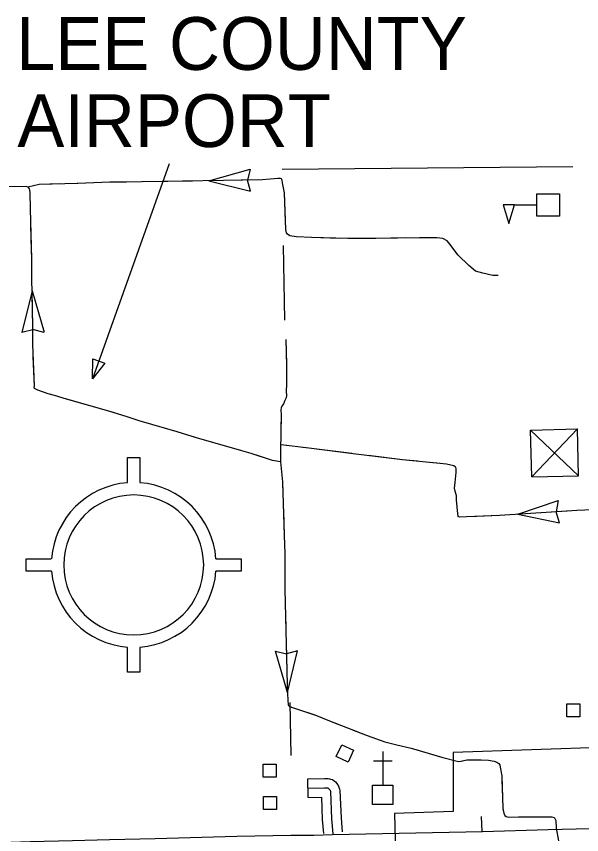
# Model space of a CAD drawing. Extents: x 1084508 to 1142749, y 1057638 to 1093403.
# Drawn here: x 1138976 to 1140397, y 1063169 to 1065226 of the extents above; entities that cross this region are included whole.
import ezdxf

# ---------------------------------------------------------------- set-up
doc = ezdxf.new("R2010")
doc.units = 0
for name, color, linetype in [('Level 15', 7, 'Continuous'), ('Level 31', 7, 'Continuous'), ('Level 33', 7, 'Continuous'), ('Level 43', 7, 'Continuous'), ('Level 45', 7, 'Continuous'), ('Level 5', 7, 'Continuous'), ('Level 56', 7, 'Continuous'), ('Level 57', 7, 'Continuous'), ('Level 6', 7, 'Continuous')]:
    doc.layers.add(name, color=color, linetype=linetype)

msp = doc.modelspace()

# ---------------------------------------------------------------- linework, layer by layer
at = {"layer": 'Level 15'}
msp.add_line((1139770.8, 1063169.4), (1140147.8, 1063177.4), dxfattribs=at)
for points in [[(1140147.8, 1063177.4), (1140313.1, 1063182.2), (1140524.4, 1063187)], [(1138825.2, 1063141.7), (1138962, 1063150.2), (1139011.1, 1063152.3), (1139117.2, 1063154.4), (1139210.3, 1063156.9), (1139325.2, 1063159.5), (1139530.1, 1063165.9), (1139666.6, 1063167.9), (1139723.9, 1063168), (1139770.8, 1063169.4)]]:
    msp.add_lwpolyline(points, dxfattribs=at)
at = {"layer": 'Level 31'}
msp.add_line((1139709.5, 1063262.9), (1139708.9, 1063310), dxfattribs=at)
for points in [[(1139708.9, 1063310), (1139750.7, 1063310.6), (1139759.9, 1063310.6), (1139763.8, 1063309.9), (1139766, 1063309.2), (1139770.8, 1063307.6), (1139775.5, 1063304.3), (1139778.5, 1063301.7), (1139782, 1063297.8), (1139786.4, 1063291.5), (1139788, 1063286.6), (1139788.7, 1063283.9), (1139789.4, 1063280), (1139792.3, 1063210.6), (1139795.3, 1063176)], [(1139709.5, 1063262.9), (1139742.9, 1063263.4), (1139745.3, 1063207.6), (1139748.4, 1063171.9)]]:
    msp.add_lwpolyline(points, dxfattribs=at)
at = {"layer": 'Level 33'}
msp.add_lwpolyline([(1140147.1, 1063177.4), (1140145.7, 1063214.6)], dxfattribs=at)
at = {"layer": 'Level 43'}
for p, q in [((1139460.4, 1064812.6), (1139563.9, 1064842.6)), ((1139563.9, 1064842.6), (1139557.1, 1064814.7)), ((1139460.4, 1064812.6), (1139565, 1064786.8)), ((1139565, 1064786.8), (1139557.1, 1064814.4)), ((1139016, 1064536.1), (1138990.1, 1064431.5)), ((1139016, 1064536.1), (1139045.8, 1064432.6)), ((1138989.7, 1064432.2), (1139017.4, 1064439.4)), ((1139045.5, 1064431.9), (1139017.8, 1064439.4)), ((1140236.4, 1063975), (1140338.5, 1064009.2)), ((1140338.5, 1064009.2), (1140332.8, 1063981.1)), ((1140236.4, 1063975), (1140341.9, 1063953.5)), ((1140341.9, 1063953.5), (1140332.8, 1063980.7)), ((1139657.7, 1063527.1), (1139627.4, 1063630.4)), ((1139627.4, 1063630.4), (1139655.3, 1063623.7)), ((1139683.1, 1063631.7), (1139655.6, 1063623.7)), ((1139657.7, 1063527.1), (1139683.1, 1063631.7))]:
    msp.add_line(p, q, dxfattribs=at)
for points in [[(1140187.4, 1064575.4), (1140174.2, 1064574.9), (1140148.7, 1064580.9), (1140130.4, 1064586), (1140113.8, 1064600), (1140086.6, 1064626.4), (1140065.8, 1064653.6), (1140059.4, 1064662.2), (1140048.3, 1064667.7), (1140033, 1064669.8), (1139989.7, 1064669.8), (1139880, 1064668.1), (1139809.1, 1064667.7), (1139718.3, 1064670.8), (1139680.6, 1064672.3), (1139668.6, 1064673.5), (1139663.9, 1064675.1), (1139657.7, 1064678.9), (1139655, 1064682.4), (1139653.8, 1064691), (1139649.9, 1064782.7), (1139645.3, 1064807.9), (1139644.1, 1064814.5), (1139642.6, 1064817.6), (1139639.8, 1064818.8), (1139633.6, 1064818.8), (1139594.8, 1064815.3), (1139496.9, 1064813.4), (1139290.8, 1064810.2), (1139211.6, 1064809.5), (1139130.8, 1064806.4), (1139033.3, 1064804), (1139005.5, 1064797.4)], [(1139653, 1064711.1), (1139649.9, 1064782.7), (1139645.3, 1064807.9), (1139644.1, 1064814.5), (1139642.6, 1064817.6), (1139639.8, 1064818.8), (1139633.6, 1064818.8), (1139626, 1064818.1)], [(1139640.1, 1064106.7), (1139620.2, 1064110.2), (1139566.9, 1064127.3), (1139431.8, 1064166.4), (1139380.8, 1064182.1), (1139285.2, 1064210), (1139254.8, 1064219.3), (1139208.5, 1064234.3), (1139102.6, 1064264.1), (1139072.4, 1064273.4), (1139055.8, 1064277.4), (1139030.1, 1064287), (1139024.9, 1064289.4), (1139022.1, 1064290.8), (1139021.4, 1064293.1), (1139022.1, 1064298), (1139017.4, 1064401.8), (1139017.7, 1064446.5), (1139015.3, 1064569.5), (1139014.9, 1064616.8), (1139011.6, 1064743), (1139010.6, 1064784), (1139010.4, 1064789.9), (1139009.2, 1064792.7), (1139006.7, 1064796.2), (1139005.5, 1064797.4), (1139000.8, 1064798.6), (1138924.7, 1064798.1)], [(1139011.6, 1064743.2), (1139010.6, 1064784), (1139010.4, 1064789.9), (1139009.2, 1064792.7), (1139006.7, 1064796.2), (1139005.5, 1064797.4), (1139000.8, 1064798.6), (1138937.1, 1064798.2)], [(1139087.6, 1064805.3), (1139033.3, 1064804), (1139005.5, 1064797.4)], [(1139253.3, 1064809.9), (1139211.6, 1064809.5), (1139130.8, 1064806.4), (1139129.1, 1064806.3)], [(1139356.9, 1064811.2), (1139294.7, 1064810.3)], [(1139419, 1064812.2), (1139356.9, 1064811.2)], [(1139584.7, 1064815.1), (1139496.9, 1064813.4), (1139460.4, 1064812.8)], [(1139014.3, 1064639.6), (1139012.7, 1064701.8)], [(1139788.7, 1064668.4), (1139718.3, 1064670.8), (1139680.6, 1064672.3), (1139668.6, 1064673.5), (1139664.8, 1064674.8)], [(1139954.5, 1064669.3), (1139880, 1064668.1), (1139830.2, 1064667.8)], [(1140097, 1064616.4), (1140086.6, 1064626.4), (1140065.8, 1064653.6), (1140059.4, 1064662.2), (1140048.3, 1064667.7), (1140033, 1064669.8), (1139995.9, 1064669.8)], [(1139015.2, 1064577.5), (1139014.9, 1064616.8), (1139014.3, 1064639.6)], [(1140187.4, 1064575.4), (1140174.2, 1064574.9), (1140148.7, 1064580.9), (1140130.4, 1064586), (1140127.5, 1064588.4)], [(1139017.5, 1064411.8), (1139017.7, 1064446.5), (1139016, 1064536.1)], [(1139653.8, 1064414), (1139655.1, 1064347.5), (1139655.4, 1064301.4), (1139654.7, 1064284.2), (1139655.4, 1064273.3), (1139654.3, 1064267.4), (1139650.7, 1064260.8), (1139647.4, 1064252.4), (1139643.4, 1064246.9), (1139642.3, 1064242.6), (1139640.8, 1064237.4), (1139641.6, 1064223.5), (1139640.5, 1064134.7), (1139640.1, 1064106.6), (1139645.2, 1064056.1), (1139649.6, 1063921.2), (1139651.1, 1063876.3), (1139651.1, 1063786), (1139653.2, 1063716.9), (1139657.3, 1063545.8), (1139658.4, 1063505.6), (1139659.1, 1063497.5), (1139659.8, 1063495.3), (1139660.6, 1063493.9), (1139662.4, 1063492.4), (1139667.5, 1063489.8), (1139682.8, 1063485.1), (1139730.7, 1063468.6), (1139758.8, 1063456.9), (1139857.9, 1063418.9), (1139902.1, 1063402.5), (1139932.4, 1063395.5), (1139968.9, 1063386.4), (1140048.6, 1063363.3), (1140087.7, 1063353.1), (1140094.6, 1063354.2), (1140108.2, 1063357.5), (1140123.5, 1063357.5), (1140144.3, 1063357.5), (1140163.3, 1063356.8), (1140176.9, 1063354.2), (1140184.2, 1063351.3), (1140189.3, 1063348.4), (1140191.8, 1063345.1), (1140192.6, 1063338.9), (1140196.6, 1063316.9), (1140198.8, 1063234.7), (1140201.7, 1063223), (1140204.3, 1063217.8), (1140207.5, 1063214.6)], [(1139653.8, 1064414), (1139655, 1064351.9)], [(1139063.8, 1064275.5), (1139055.8, 1064277.4), (1139030.1, 1064287), (1139024.9, 1064289.4), (1139022.1, 1064290.8), (1139021.4, 1064293.1), (1139022.1, 1064298), (1139018.9, 1064370.4)], [(1139655.4, 1064310.4), (1139655.4, 1064301.4), (1139654.7, 1064284.2), (1139655.4, 1064273.3), (1139654.3, 1064267.4), (1139650.7, 1064260.8), (1139647.4, 1064252.4), (1139643.4, 1064246.9), (1139642.3, 1064242.6), (1139640.8, 1064237.4), (1139641.6, 1064223.5), (1139641.1, 1064189.5)], [(1139223, 1064229.6), (1139208.5, 1064234.3), (1139103.5, 1064263.8)], [(1139381.7, 1064181.8), (1139380.8, 1064182.1), (1139285.2, 1064210), (1139262.5, 1064217)], [(1139540.6, 1064134.9), (1139431.8, 1064166.4), (1139421.3, 1064169.6)], [(1139640.6, 1064148.1), (1139640.5, 1064134.7), (1139640.1, 1064106.6), (1139645.2, 1064056.1), (1139646.3, 1064024.1)], [(1140484.7, 1063988.8), (1140385, 1063984.1), (1140255.9, 1063976.2), (1140191, 1063971.9), (1140107.8, 1063968.3), (1140091.3, 1063967.6), (1140088.4, 1063968.3), (1140087, 1063969), (1140086.6, 1063970.1), (1140085.9, 1063975.5), (1140082.3, 1064011.4), (1140082.3, 1064021.4), (1140079.1, 1064032.5), (1140078, 1064040.1), (1140079.4, 1064054.8), (1140082, 1064079.9), (1140081.6, 1064088.9), (1140080.9, 1064092.1), (1140079.4, 1064093.9), (1140076.2, 1064096.4), (1140057.7, 1064100.3), (1139946.9, 1064112), (1139822.9, 1064126.8), (1139711.4, 1064140.9), (1139642, 1064149.4)], [(1139655.5, 1064147.8), (1139642, 1064149.4)], [(1139819.9, 1064127.2), (1139711.4, 1064140.9), (1139696.6, 1064142.7)], [(1139640.1, 1064106.7), (1139620.2, 1064110.2), (1139580.3, 1064123)], [(1139984.5, 1064108), (1139946.9, 1064112), (1139861, 1064122.3)], [(1140081, 1064025.9), (1140079.1, 1064032.5), (1140078, 1064040.1), (1140079.4, 1064054.8), (1140082, 1064079.9), (1140081.6, 1064088.9), (1140080.9, 1064092.1), (1140079.4, 1064093.9), (1140076.2, 1064096.4), (1140057.7, 1064100.3), (1140025.7, 1064103.7)], [(1139647.6, 1063982.7), (1139649.6, 1063921.2), (1139651.1, 1063876.3), (1139651.1, 1063858.4)], [(1140132.9, 1063969.4), (1140107.8, 1063968.3), (1140091.3, 1063967.6), (1140088.4, 1063968.3), (1140087, 1063969), (1140086.6, 1063970.1), (1140085.9, 1063975.5), (1140085, 1063984.8)], [(1140360.4, 1063982.6), (1140255.9, 1063976.2), (1140236.4, 1063974.9)], [(1140195, 1063972.2), (1140191, 1063971.9), (1140132.9, 1063969.4)], [(1139651.1, 1063817), (1139651.1, 1063786), (1139653.2, 1063716.9), (1139653.8, 1063692.7)], [(1139654.8, 1063651.3), (1139657.3, 1063545.8), (1139657.8, 1063527.1)], [(1139667.4, 1063489.9), (1139667.5, 1063489.8), (1139682.8, 1063485.1), (1139726.3, 1063470.2)], [(1139726.3, 1063470.2), (1139730.7, 1063468.6), (1139758.8, 1063456.9), (1139784, 1063447.3)], [(1139822.7, 1063432.4), (1139857.9, 1063418.9), (1139902.1, 1063402.5), (1139932.4, 1063395.5), (1139940.5, 1063393.5)], [(1139980.6, 1063383), (1140048.6, 1063363.3), (1140087.7, 1063353.1), (1140094.6, 1063354.2), (1140100.5, 1063355.6)], [(1140141.7, 1063357.5), (1140144.3, 1063357.5), (1140163.3, 1063356.8), (1140176.9, 1063354.2), (1140184.2, 1063351.3), (1140189.3, 1063348.4), (1140191.8, 1063345.1), (1140192.6, 1063338.9), (1140196.6, 1063316.9), (1140197.7, 1063274.5)], [(1140199.2, 1063233.1), (1140201.7, 1063223), (1140204.3, 1063217.8), (1140207.5, 1063214.6), (1140213, 1063213.1), (1140238.6, 1063213.8), (1140310.8, 1063213.8)], [(1140207.5, 1063214.6), (1140213, 1063213.1), (1140238.6, 1063213.8), (1140321.9, 1063213.8), (1140327.8, 1063212.7), (1140328.9, 1063211.3), (1140332.1, 1063205.1), (1140332.9, 1063186), (1140338.7, 1063153.5)]]:
    msp.add_lwpolyline(points, dxfattribs=at)
at = {"layer": 'Level 45'}
msp.add_lwpolyline([(1139709.2, 1063286.5), (1139750.8, 1063287), (1139757.8, 1063287), (1139758.4, 1063286.9), (1139758.8, 1063286.8), (1139760.1, 1063286.4), (1139761.1, 1063285.7), (1139761.9, 1063284.9), (1139763.4, 1063283.2), (1139765.1, 1063280.8), (1139765.4, 1063279.9), (1139765.7, 1063279), (1139765.9, 1063277.6), (1139768.8, 1063209.1), (1139772.1, 1063171.2)], dxfattribs=at)
at = {"layer": 'Level 5'}
for points in [[(1139644.3, 1064842.1), (1140375.2, 1064849.1)], [(1139647.1, 1064650.1), (1139649.9, 1064462.3)], [(1139663.9, 1063501.4), (1139665.9, 1063368.3)]]:
    msp.add_lwpolyline(points, dxfattribs=at)
at = {"layer": 'Level 56'}
for points in [[(1140359.8, 1063465.1), (1140359.8, 1063497.8), (1140392.6, 1063497.8), (1140392.6, 1063465.1)], [(1139810, 1063351.9), (1139780.4, 1063365.7), (1139794.3, 1063395.4), (1139823.9, 1063381.6)], [(1139596.4, 1063314.2), (1139596.4, 1063346.8), (1139629.2, 1063346.8), (1139629.2, 1063314.2)], [(1139597.4, 1063232.9), (1139597.4, 1063265.6), (1139630.2, 1063265.6), (1139630.2, 1063232.9)]]:
    msp.add_lwpolyline(points, close=True, dxfattribs=at)
at = {"layer": 'Level 57'}
for p, q in [((1139360.2, 1064855.8), (1139167.4, 1064314.8)), ((1140228.2, 1064752.4), (1140284.7, 1064752.4)), ((1139167.4, 1064314.8), (1139168.6, 1064365.4)), ((1139168.6, 1064365.4), (1139198.7, 1064354.6)), ((1139198.7, 1064354.6), (1139167.4, 1064314.8)), ((1140268.9, 1064186.3), (1140386.6, 1064189.1)), ((1140271.7, 1064068.6), (1140268.9, 1064186.3)), ((1140268.9, 1064186.3), (1140389.4, 1064071.4)), ((1140271.7, 1064068.6), (1140386.6, 1064189.1)), ((1140389.4, 1064071.4), (1140386.6, 1064189.1)), ((1139255.6, 1064054.3), (1139255.6, 1064117.4)), ((1139255.6, 1064117.4), (1139287, 1064117.4)), ((1139287, 1064117.4), (1139287, 1064054.3)), ((1140271.7, 1064068.6), (1140389.4, 1064071.4)), ((1139001.3, 1063831.7), (1139001.3, 1063863.1)), ((1139001.3, 1063863.1), (1139063.9, 1063863.1)), ((1139477.6, 1063863.1), (1139541.2, 1063863.1)), ((1139541.2, 1063863.1), (1139541.2, 1063831.7)), ((1139064.5, 1063831.7), (1139001.3, 1063831.7)), ((1139541.2, 1063831.7), (1139477.6, 1063831.7)), ((1139255.6, 1063577.5), (1139255.6, 1063640.1)), ((1139287, 1063639.5), (1139287, 1063577.5)), ((1139287, 1063577.5), (1139255.6, 1063577.5)), ((1139897.3, 1063378.5), (1139897.3, 1063294)), ((1139873.8, 1063354.9), (1139920.9, 1063354.9))]:
    msp.add_line(p, q, dxfattribs=at)
for points in [[(1140341.2, 1064724.2), (1140284.7, 1064724.2), (1140284.7, 1064780.7), (1140341.2, 1064780.7)], [(1140200, 1064752.4), (1140214.1, 1064705.4), (1140228.2, 1064752.4)], [(1139871.8, 1063245), (1139871.8, 1063294), (1139922.6, 1063294), (1139922.6, 1063245)]]:
    msp.add_lwpolyline(points, close=True, dxfattribs=at)
for radius, start, end in [(207.2, 94.3396, 175.6718), (207.2, 4.3511, 85.6603), (175.8, 0, 180), (207.2, 184.3396, 265.6718), (175.8, 180, 0), (207.2, 274.3169, 355.6489)]:
    msp.add_arc((1139271.3, 1063847.4), radius, start, end, dxfattribs=at)
at = {"layer": 'Level 6'}
msp.add_lwpolyline([(1140468.1, 1063388.9), (1140074, 1063375.6), (1140074.6, 1063227.4), (1139927.1, 1063222.7), (1139928.4, 1063154.1)], dxfattribs=at)

# ---------------------------------------------------------------- texts
at = {"layer": 'Level 5'}
for s, p in [('LEE COUNTY', (1138975.6, 1065091.9)), ('AIRPORT', (1138978.7, 1064897.9))]:
    msp.add_text(s, height=132.58, dxfattribs=at).set_placement(p)

doc.saveas('drawing.dxf')
